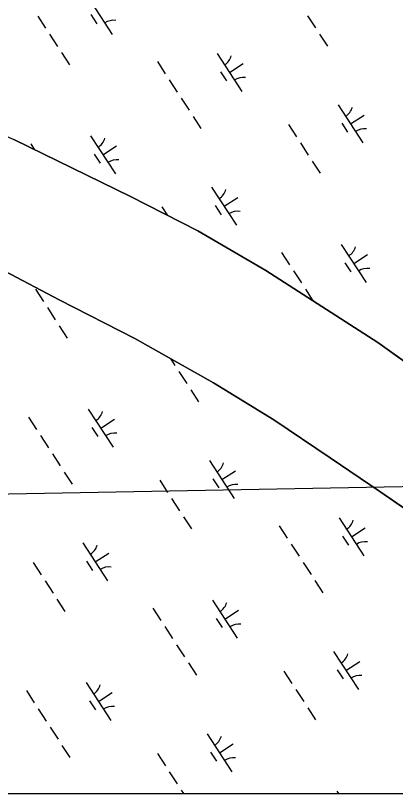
# Model space of a CAD drawing. Extents: x 3953924 to 3974542, y 193747 to 216192.
# Drawn here: x 3964499 to 3964918, y 212138 to 212995 of the extents above; entities that cross this region are included whole.
import ezdxf

# ---------------------------------------------------------------- set-up
doc = ezdxf.new("R2010")
doc.units = 0
for name, color, linetype in [('V-GRID-MAJR', 7, 'Continuous'), ('V-TOPO-SHOR', 7, 'Continuous'), ('V-WETL-SWMP', 7, 'Continuous')]:
    doc.layers.add(name, color=color, linetype=linetype)

msp = doc.modelspace()

# ---------------------------------------------------------------- linework, layer by layer
at = {"layer": 'V-GRID-MAJR'}
msp.add_spline([(3961381.16, 212409.96), (3962380.88, 212428.56), (3966167.57, 212499.28)], degree=3, dxfattribs=at)
at = {"layer": 'V-TOPO-SHOR'}
for points in [[(3963753.23, 213198.36), (3963827.15, 213158.41), (3963871.69, 213133.68), (3963919.08, 213111.9), (3963964.44, 213089.86), (3964059.38, 213048.44), (3964210.71, 212983.29), (3964325.25, 212933.37), (3964409.44, 212896.35), (3964496.98, 212858.09), (3964625.7, 212795.4), (3964699.78, 212757.52), (3964774.62, 212714.1), (3964898.23, 212634.47), (3964982.38, 212574.28), (3965084.5, 212503.71), (3965171.25, 212432.72), (3965245.14, 212370.18), (3965296.31, 212331.12), (3965355.09, 212287.08)], [(3964486.99, 212713.24), (3964547.11, 212681.8), (3964630.18, 212638.99), (3964716.97, 212590.36), (3964783.34, 212549.57), (3964845.53, 212507.47), (3964900.35, 212470.67), (3964983.17, 212413.32), (3965052.67, 212357.82), (3965121.37, 212303.27), (3965173.31, 212260.7), (3965213.72, 212224.28), (3965268.95, 212169.97), (3965297.99, 212137.89), (3965311.56, 212122.9), (3965361.38, 212066.06), (3965401.83, 212017.79), (3965435.44, 211973.08), (3965489.17, 211887.74)]]:
    msp.add_lwpolyline(points, dxfattribs=at)
at = {"layer": 'V-WETL-SWMP'}
for p, q in [((3964578.09, 213015.94), (3964605.37, 212974.03)), ((3964523.33, 212994.26), (3964532.06, 212980.85)), ((3964581.99, 212995.81), (3964588.53, 212985.75)), ((3964820.75, 212994.56), (3964829.48, 212981.15)), ((3964536.43, 212974.15), (3964545.15, 212960.74)), ((3964833.84, 212974.45), (3964842.57, 212961.04)), ((3964549.52, 212954.03), (3964558.25, 212940.62)), ((3964720.98, 212952.98), (3964748.26, 212911.08)), ((3964655.16, 212944.05), (3964663.89, 212930.64)), ((3964734.62, 212932.03), (3964749.7, 212941.85)), ((3964724.88, 212932.85), (3964731.42, 212922.79)), ((3964668.25, 212923.93), (3964676.98, 212910.52)), ((3964681.34, 212903.82), (3964690.07, 212890.41)), ((3964854.4, 212896.36), (3964881.68, 212854.46)), ((3964694.44, 212883.71), (3964703.17, 212870.3)), ((3964868.04, 212875.41), (3964883.12, 212885.23)), ((3964799.64, 212874.69), (3964808.37, 212861.28)), ((3964858.3, 212876.23), (3964864.85, 212866.17)), ((3964581.57, 212862.23), (3964608.85, 212820.33)), ((3964625.7, 212795.4), (3964496.98, 212858.09)), ((3964515.75, 212853.3), (3964519.9, 212846.93)), ((3964595.21, 212841.28), (3964610.3, 212851.1)), ((3964812.74, 212854.57), (3964821.47, 212841.16)), ((3964585.47, 212842.1), (3964592.02, 212832.05)), ((3964825.83, 212834.46), (3964834.56, 212821.05)), ((3964715, 212805.62), (3964742.27, 212763.71)), ((3964699.78, 212757.52), (3964625.7, 212795.4)), ((3964728.63, 212784.67), (3964743.72, 212794.49)), ((3964660.24, 212783.94), (3964666.29, 212774.65)), ((3964718.89, 212785.49), (3964725.44, 212775.43)), ((3964774.62, 212714.1), (3964699.78, 212757.52)), ((3964857.89, 212742.66), (3964885.16, 212700.76)), ((3964792.07, 212733.73), (3964800.79, 212720.32)), ((3964871.52, 212721.71), (3964886.61, 212731.53)), ((3964861.78, 212722.53), (3964868.33, 212712.47)), ((3964898.23, 212634.47), (3964774.62, 212714.1)), ((3964547.11, 212681.8), (3964486.99, 212713.24)), ((3964805.16, 212713.61), (3964813.89, 212700.2)), ((3964520.84, 212693.2), (3964529.56, 212679.79)), ((3964818.25, 212693.5), (3964826.66, 212680.58)), ((3964630.18, 212638.99), (3964547.11, 212681.8)), ((3964533.93, 212673.08), (3964542.66, 212659.67)), ((3964547.02, 212652.97), (3964555.75, 212639.56)), ((3964716.97, 212590.36), (3964630.18, 212638.99)), ((3964982.38, 212574.28), (3964898.23, 212634.47)), ((3964669.66, 212616.87), (3964674.48, 212609.46)), ((3964678.85, 212602.75), (3964687.58, 212589.35)), ((3964783.34, 212549.57), (3964716.97, 212590.36)), ((3964691.94, 212582.64), (3964700.67, 212569.23)), ((3964579.08, 212561.17), (3964606.35, 212519.27)), ((3964513.26, 212552.24), (3964521.99, 212538.83)), ((3964592.72, 212540.22), (3964607.8, 212550.04)), ((3964845.53, 212507.47), (3964783.34, 212549.57)), ((3964582.98, 212541.04), (3964589.52, 212530.98)), ((3964526.35, 212532.12), (3964535.08, 212518.71)), ((3964539.44, 212512.01), (3964548.17, 212498.6)), ((3964712.5, 212504.55), (3964739.77, 212462.65)), ((3964900.35, 212470.67), (3964845.53, 212507.47)), ((3964552.54, 212491.9), (3964561.26, 212478.49)), ((3964726.14, 212483.6), (3964741.22, 212493.42)), ((3964657.74, 212482.88), (3964666.47, 212469.47)), ((3964716.4, 212484.42), (3964722.94, 212474.36)), ((3964983.17, 212413.32), (3964900.35, 212470.67)), ((3964670.83, 212462.76), (3964679.56, 212449.35)), ((3964683.93, 212442.65), (3964692.66, 212429.24)), ((3964855.39, 212441.59), (3964882.67, 212399.69)), ((3964789.57, 212432.66), (3964798.3, 212419.25)), ((3964869.03, 212420.64), (3964884.11, 212430.46)), ((3964859.29, 212421.46), (3964865.83, 212411.41)), ((3964573.09, 212413.81), (3964600.37, 212371.91)), ((3964802.66, 212412.55), (3964811.39, 212399.14)), ((3964586.73, 212392.86), (3964601.82, 212402.68)), ((3964518.34, 212392.13), (3964527.07, 212378.72)), ((3964576.99, 212393.68), (3964583.54, 212383.62)), ((3964815.75, 212392.43), (3964824.48, 212379.03)), ((3964531.43, 212372.02), (3964540.16, 212358.61)), ((3964828.85, 212372.32), (3964837.58, 212358.91)), ((3964544.52, 212351.9), (3964553.25, 212338.49)), ((3964715.98, 212350.85), (3964743.26, 212308.95)), ((3964650.16, 212341.92), (3964658.89, 212328.51)), ((3964729.62, 212329.9), (3964744.71, 212339.72)), ((3964719.88, 212330.72), (3964726.43, 212320.66)), ((3964663.26, 212321.8), (3964671.99, 212308.39)), ((3964676.35, 212301.69), (3964685.08, 212288.28)), ((3964849.4, 212294.23), (3964876.68, 212252.33)), ((3964689.44, 212281.58), (3964698.17, 212268.17)), ((3964863.04, 212273.28), (3964878.13, 212283.1)), ((3964794.65, 212272.56), (3964803.38, 212259.15)), ((3964853.3, 212274.1), (3964859.85, 212264.04)), ((3964576.58, 212260.11), (3964603.86, 212218.2)), ((3964807.74, 212252.44), (3964816.47, 212239.03)), ((3964510.76, 212251.17), (3964519.49, 212237.76)), ((3964590.22, 212239.15), (3964605.3, 212248.97)), ((3964580.48, 212239.97), (3964587.02, 212229.92)), ((3964523.85, 212231.06), (3964532.58, 212217.65)), ((3964820.83, 212232.33), (3964829.56, 212218.92)), ((3964536.95, 212210.95), (3964545.67, 212197.54)), ((3964710, 212203.49), (3964737.28, 212161.59)), ((3964723.64, 212182.54), (3964738.72, 212192.36)), ((3964550.04, 212190.83), (3964558.77, 212177.42)), ((3964713.9, 212183.36), (3964720.45, 212173.3)), ((3964655.24, 212181.81), (3964663.97, 212168.4)), ((3964668.34, 212161.7), (3964677.07, 212148.29)), ((3964681.43, 212141.58), (3964683.84, 212137.89)), ((3964852.89, 212140.53), (3964854.61, 212137.89)), ((3962936, 212137.89), (3965297.99, 212137.89))]:
    msp.add_line(p, q, dxfattribs=at)
for centre, start, end in [((3964606.99, 212971.97), 82.29009, 123.83375), ((3964719.75, 212955.31), 302.29009, 343.83375), ((3964749.89, 212909.01), 82.29009, 123.83375), ((3964853.17, 212898.69), 302.29009, 343.83375), ((3964883.31, 212852.39), 82.29009, 123.83375), ((3964580.34, 212864.56), 302.29009, 343.83375), ((3964610.48, 212818.26), 82.29009, 123.83375), ((3964713.76, 212807.95), 302.29009, 343.83375), ((3964743.9, 212761.65), 82.29009, 123.83375), ((3964856.65, 212744.99), 302.29009, 343.83375), ((3964886.79, 212698.69), 82.29009, 123.83375), ((3964577.85, 212563.5), 302.29009, 343.83375), ((3964607.98, 212517.2), 82.29009, 123.83375), ((3964711.27, 212506.88), 302.29009, 343.83375), ((3964741.4, 212460.58), 82.29009, 123.83375), ((3964854.16, 212443.92), 302.29009, 343.83375), ((3964884.29, 212397.62), 82.29009, 123.83375), ((3964571.86, 212416.14), 302.29009, 343.83375), ((3964602, 212369.84), 82.29009, 123.83375), ((3964714.75, 212353.18), 302.29009, 343.83375), ((3964744.89, 212306.88), 82.29009, 123.83375), ((3964848.17, 212296.56), 302.29009, 343.83375), ((3964878.31, 212250.26), 82.29009, 123.83375), ((3964575.35, 212262.43), 302.29009, 343.83375), ((3964605.49, 212216.13), 82.29009, 123.83375), ((3964708.77, 212205.82), 302.29009, 343.83375), ((3964738.91, 212159.52), 82.29009, 123.83375), ((3964851.66, 212142.86), 343.61989, 343.83375)]:
    msp.add_arc(centre, 17.62, start, end, dxfattribs=at)

doc.saveas('drawing.dxf')
